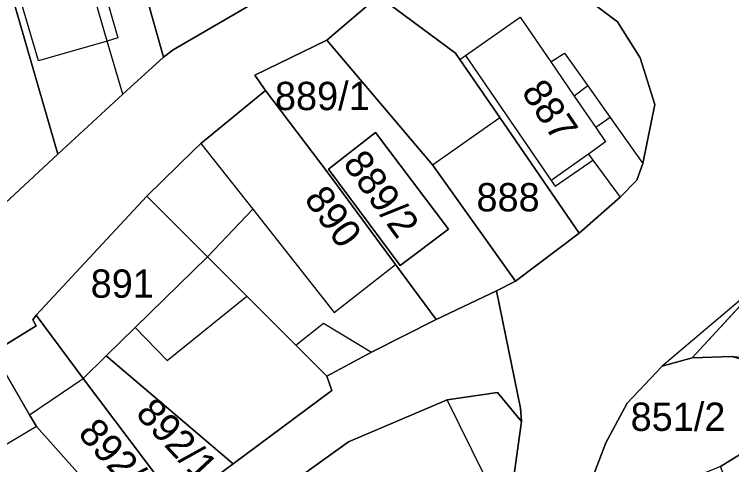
# Model space of a CAD drawing. Extents: x -263943 to -261149, y -1236934 to -1230686.
# Drawn here: x -262645 to -262594.4, y -1235184.1 to -1235152.3 of the extents above; entities that cross this region are included whole.
import ezdxf

# ---------------------------------------------------------------- set-up
doc = ezdxf.new("R2010")
doc.units = 0
for name, color, linetype in [('body_kn', 7, 'Continuous'), ('kladpar_druhypozemkov', 7, 'Continuous'), ('kladpar_hranice', 7, 'Continuous'), ('kladpar_parcelnecisla', 7, 'Continuous'), ('kladpar_plochy', 7, 'Continuous'), ('zappar_hrandruhpozemk', 7, 'Continuous')]:
    doc.layers.add(name, color=color, linetype=linetype)

msp = doc.modelspace()

# ---------------------------------------------------------------- linework, layer by layer
at = {"layer": 'body_kn'}
for p, q in [((-262609.3, -1235152.48), (-262609.3, -1235152.48)), ((-262602.43, -1235152.81), (-262602.43, -1235152.81)), ((-262638.46, -1235154.16), (-262638.46, -1235154.16)), ((-262637.7, -1235153.94), (-262637.7, -1235153.94)), ((-262622.95, -1235154.1), (-262622.95, -1235154.1)), ((-262633.8, -1235154.79), (-262633.8, -1235154.79)), ((-262613.87, -1235155.02), (-262613.87, -1235155.02)), ((-262613.15, -1235155.18), (-262613.15, -1235155.18)), ((-262606.16, -1235155.02), (-262606.16, -1235155.02)), ((-262643.3, -1235155.56), (-262643.3, -1235155.56)), ((-262634.48, -1235155.29), (-262634.48, -1235155.29)), ((-262634.48, -1235155.29), (-262634.48, -1235155.29)), ((-262613.56, -1235155.46), (-262613.56, -1235155.46)), ((-262613.56, -1235155.46), (-262613.56, -1235155.46)), ((-262607.14, -1235155.63), (-262607.14, -1235155.63)), ((-262600.82, -1235155.35), (-262600.82, -1235155.35)), ((-262628.04, -1235156.56), (-262628.04, -1235156.56)), ((-262627.27, -1235157.66), (-262627.27, -1235157.66)), ((-262604.52, -1235157.33), (-262604.52, -1235157.33)), ((-262604.52, -1235157.33), (-262604.52, -1235157.33)), ((-262637.36, -1235157.92), (-262637.36, -1235157.92)), ((-262637.36, -1235157.92), (-262637.36, -1235157.92)), ((-262605.48, -1235158.05), (-262605.48, -1235158.05)), ((-262599.8, -1235158.65), (-262599.8, -1235158.65)), ((-262610.73, -1235159.57), (-262610.73, -1235159.57)), ((-262602.95, -1235159.55), (-262602.95, -1235159.55)), ((-262602.95, -1235159.55), (-262602.95, -1235159.55)), ((-262603.96, -1235160.27), (-262603.96, -1235160.27)), ((-262603.96, -1235160.27), (-262603.96, -1235160.27)), ((-262619.51, -1235160.63), (-262619.51, -1235160.63)), ((-262603.27, -1235161.28), (-262603.27, -1235161.28)), ((-262631.85, -1235161.39), (-262631.85, -1235161.39)), ((-262631.85, -1235161.39), (-262631.85, -1235161.39)), ((-262641.94, -1235162.16), (-262641.94, -1235162.16)), ((-262632.36, -1235161.9), (-262632.36, -1235161.9)), ((-262604.48, -1235162.14), (-262604.48, -1235162.14)), ((-262604.48, -1235162.14), (-262604.48, -1235162.14)), ((-262604.16, -1235162.58), (-262604.16, -1235162.58)), ((-262604.16, -1235162.58), (-262604.16, -1235162.58)), ((-262600.64, -1235162.8), (-262600.64, -1235162.8)), ((-262600.64, -1235162.8), (-262600.64, -1235162.8)), ((-262622.84, -1235163.2), (-262622.84, -1235163.2)), ((-262622.84, -1235163.2), (-262622.84, -1235163.2)), ((-262615.48, -1235162.9), (-262615.48, -1235162.9)), ((-262615.48, -1235162.9), (-262615.48, -1235162.9)), ((-262622.86, -1235163.5), (-262622.86, -1235163.5)), ((-262607.11, -1235164.01), (-262607.11, -1235164.01)), ((-262607.11, -1235164.01), (-262607.11, -1235164.01)), ((-262601.07, -1235163.99), (-262601.07, -1235163.99)), ((-262606.83, -1235164.42), (-262606.83, -1235164.42)), ((-262635.66, -1235165.12), (-262635.66, -1235165.12)), ((-262602.25, -1235165.18), (-262602.25, -1235165.18)), ((-262628.18, -1235166.04), (-262628.18, -1235166.04)), ((-262628.18, -1235166.04), (-262628.18, -1235166.04)), ((-262614.36, -1235167.44), (-262614.36, -1235167.44)), ((-262605.13, -1235167.72), (-262605.13, -1235167.72)), ((-262631.38, -1235169.39), (-262631.38, -1235169.39)), ((-262631.38, -1235169.39), (-262631.38, -1235169.39)), ((-262618.11, -1235169.94), (-262618.11, -1235169.94)), ((-262617.77, -1235170.01), (-262617.77, -1235170.01)), ((-262609.63, -1235171.11), (-262609.63, -1235171.11)), ((-262610.98, -1235171.79), (-262610.98, -1235171.79)), ((-262628.59, -1235172.17), (-262628.59, -1235172.17)), ((-262622.43, -1235173.33), (-262622.43, -1235173.33)), ((-262643.71, -1235173.85), (-262643.71, -1235173.85)), ((-262643.46, -1235173.52), (-262643.46, -1235173.52)), ((-262615.22, -1235173.83), (-262615.22, -1235173.83)), ((-262615.22, -1235173.83), (-262615.22, -1235173.83)), ((-262643.46, -1235174.28), (-262643.46, -1235174.28)), ((-262636.47, -1235174.39), (-262636.47, -1235174.39)), ((-262623.19, -1235174.09), (-262623.19, -1235174.09)), ((-262625.13, -1235175.63), (-262625.13, -1235175.63)), ((-262625.13, -1235175.63), (-262625.13, -1235175.63)), ((-262638.52, -1235176.4), (-262638.52, -1235176.4)), ((-262638.52, -1235176.4), (-262638.52, -1235176.4)), ((-262619.8, -1235176.12), (-262619.8, -1235176.12)), ((-262619.8, -1235176.12), (-262619.8, -1235176.12)), ((-262634.21, -1235176.73), (-262634.21, -1235176.73)), ((-262597.16, -1235176.52), (-262597.16, -1235176.52)), ((-262597.16, -1235176.52), (-262597.16, -1235176.52)), ((-262599.28, -1235177.12), (-262599.28, -1235177.12)), ((-262640.15, -1235178), (-262640.15, -1235178)), ((-262622.94, -1235177.82), (-262622.94, -1235177.82)), ((-262622.6, -1235178.83), (-262622.6, -1235178.83)), ((-262610.89, -1235178.99), (-262610.89, -1235178.99)), ((-262614.45, -1235179.5), (-262614.45, -1235179.5)), ((-262601.74, -1235179.74), (-262601.74, -1235179.74)), ((-262609.28, -1235180.09), (-262609.28, -1235180.09)), ((-262643.94, -1235180.55), (-262643.94, -1235180.55)), ((-262643.94, -1235180.55), (-262643.94, -1235180.55)), ((-262609.2, -1235181.02), (-262609.2, -1235181.02)), ((-262609.2, -1235181.02), (-262609.2, -1235181.02)), ((-262643.45, -1235181.39), (-262643.45, -1235181.39)), ((-262643.45, -1235181.39), (-262643.45, -1235181.39)), ((-262621.41, -1235182.47), (-262621.41, -1235182.47)), ((-262603.26, -1235182.54), (-262603.26, -1235182.54)), ((-262629.55, -1235184.01), (-262629.55, -1235184.01))]:
    msp.add_line(p, q, dxfattribs=at)
at = {"layer": 'kladpar_druhypozemkov'}
for p, q in [((-262623.3, -1235157.52), (-262623.3, -1235157.52)), ((-262607.2, -1235158.09), (-262607.2, -1235158.09)), ((-262626.24, -1235163.57), (-262626.24, -1235163.57)), ((-262610.5, -1235164.29), (-262610.5, -1235164.29)), ((-262617.87, -1235165.09), (-262617.87, -1235165.09)), ((-262637.6, -1235170.09), (-262637.6, -1235170.09)), ((-262597.8, -1235179.69), (-262597.8, -1235179.69)), ((-262637.4, -1235180.29), (-262637.4, -1235180.29)), ((-262641, -1235181.69), (-262641, -1235181.69)), ((-262621.1, -1235183.79), (-262621.1, -1235183.79))]:
    msp.add_line(p, q, dxfattribs=at)
at = {"layer": 'kladpar_hranice'}
msp.add_line((-262615.22, -1235173.83), (-262618.11, -1235169.94), dxfattribs=at)
for points in [[(-262629.14, -1235152.07), (-262633.8, -1235154.79), (-262634.48, -1235155.29), (-262635.68, -1235151.01), (-262638.39, -1235141.33), (-262643.48, -1235123.19), (-262633.98, -1235120.48), (-262629.57, -1235135.81), (-262626.49, -1235146.74), (-262625.58, -1235149.95), (-262629.14, -1235152.07)], [(-262634.48, -1235155.29), (-262637.36, -1235157.92), (-262641.94, -1235162.16), (-262649.41, -1235136.41), (-262652.47, -1235125.83), (-262643.48, -1235123.19), (-262638.39, -1235141.33), (-262635.68, -1235151.01), (-262634.48, -1235155.29)], [(-262648.95, -1235159.8), (-262648.13, -1235159.54), (-262649.34, -1235155.38), (-262649.83, -1235153.7), (-262650.37, -1235151.83), (-262650.86, -1235150.14), (-262651.76, -1235147.03), (-262652.63, -1235144.04), (-262653.52, -1235144.29), (-262658.48, -1235145.66), (-262657.59, -1235148.69), (-262653.86, -1235161.33), (-262654.41, -1235161.5), (-262660.69, -1235139.81), (-262649.41, -1235136.41), (-262641.94, -1235162.16), (-262646.35, -1235166.23), (-262648.95, -1235159.8)], [(-262646.35, -1235166.23), (-262641.94, -1235162.16), (-262637.36, -1235157.92), (-262634.48, -1235155.29), (-262633.8, -1235154.79), (-262629.14, -1235152.07), (-262625.58, -1235149.95), (-262620.83, -1235147.32), (-262615.57, -1235144.69), (-262614.64, -1235144.44), (-262609.21, -1235143.67), (-262604.64, -1235143.33), (-262601.58, -1235143.15), (-262600.73, -1235144.93), (-262594.97, -1235146.11), (-262594.55, -1235142.73), (-262594.21, -1235142.13)], [(-262600.64, -1235162.8), (-262601.07, -1235163.99), (-262602.25, -1235165.18), (-262605.13, -1235167.72), (-262610.73, -1235159.57), (-262613.56, -1235155.46), (-262613.87, -1235155.02), (-262619.3, -1235150.96), (-262615.15, -1235148.93), (-262611.93, -1235148.41), (-262607.94, -1235149.26), (-262604.97, -1235150.87), (-262602.43, -1235152.81), (-262600.82, -1235155.35), (-262599.8, -1235158.65), (-262600.64, -1235162.8)], [(-262619.3, -1235150.96), (-262622.95, -1235154.1), (-262628.04, -1235156.56), (-262627.27, -1235157.66), (-262631.85, -1235161.39), (-262632.36, -1235161.9), (-262635.66, -1235165.12), (-262643.46, -1235173.52), (-262643.71, -1235173.85), (-262643.46, -1235174.28), (-262646.51, -1235176.14)], [(-262615.48, -1235162.9), (-262622.95, -1235154.1), (-262619.3, -1235150.96), (-262613.87, -1235155.02), (-262613.56, -1235155.46), (-262610.73, -1235159.57), (-262605.13, -1235167.72), (-262609.63, -1235171.11), (-262615.48, -1235162.9)], [(-262609.96, -1235186.44), (-262609.2, -1235181.02), (-262609.28, -1235180.09), (-262610.98, -1235171.79), (-262609.63, -1235171.11), (-262605.13, -1235167.72), (-262602.25, -1235165.18), (-262601.07, -1235163.99), (-262600.64, -1235162.8), (-262599.8, -1235158.65), (-262600.82, -1235155.35), (-262602.43, -1235152.81), (-262604.97, -1235150.87)], [(-262618.11, -1235169.94), (-262622.86, -1235163.5), (-262627.27, -1235157.66), (-262628.04, -1235156.56), (-262622.95, -1235154.1), (-262615.48, -1235162.9), (-262609.63, -1235171.11), (-262610.98, -1235171.79), (-262615.22, -1235173.83)], [(-262619.8, -1235176.12), (-262622.94, -1235177.82), (-262625.13, -1235175.63), (-262628.59, -1235172.17), (-262631.38, -1235169.39), (-262635.66, -1235165.12), (-262632.36, -1235161.9), (-262631.85, -1235161.39), (-262627.27, -1235157.66), (-262622.86, -1235163.5), (-262618.11, -1235169.94), (-262615.22, -1235173.83), (-262619.8, -1235176.12)], [(-262617.77, -1235170.01), (-262614.36, -1235167.44), (-262619.51, -1235160.63), (-262622.84, -1235163.2), (-262617.77, -1235170.01)], [(-262622.84, -1235163.2), (-262619.51, -1235160.63), (-262614.36, -1235167.44), (-262617.77, -1235170.01), (-262622.84, -1235163.2)], [(-262625.13, -1235175.63), (-262622.94, -1235177.82), (-262622.6, -1235178.83), (-262629.55, -1235184.01), (-262638.52, -1235176.4), (-262640.15, -1235178), (-262643.46, -1235173.52), (-262635.66, -1235165.12), (-262631.38, -1235169.39), (-262628.59, -1235172.17), (-262625.13, -1235175.63)], [(-262592.15, -1235171.09), (-262597.16, -1235176.52), (-262599.28, -1235177.12), (-262601.74, -1235179.74), (-262603.26, -1235182.54), (-262604.36, -1235185.42)], [(-262597.16, -1235176.52), (-262592.15, -1235171.09), (-262581.1, -1235178.42), (-262580.89, -1235178.56), (-262577.7, -1235177.66), (-262576.55, -1235177.34), (-262565.22, -1235191.48), (-262561.46, -1235200.82), (-262560.07, -1235200.48), (-262559.1, -1235202.26), (-262549.8, -1235201.61), (-262562.23, -1235204.56), (-262566.63, -1235194.54), (-262574.84, -1235197.52), (-262578.07, -1235188.53), (-262579.6, -1235185.82), (-262582.93, -1235177.82), (-262594.36, -1235176.43), (-262597.16, -1235176.52)], [(-262633.44, -1235186.89), (-262629.55, -1235184.01), (-262622.6, -1235178.83), (-262622.94, -1235177.82), (-262619.8, -1235176.12), (-262615.22, -1235173.83), (-262610.98, -1235171.79), (-262609.28, -1235180.09), (-262609.2, -1235181.02), (-262610.89, -1235178.99), (-262614.45, -1235179.5), (-262621.41, -1235182.47), (-262627.93, -1235187.14)], [(-262643.94, -1235180.55), (-262646.27, -1235176.56), (-262646.51, -1235176.14), (-262643.46, -1235174.28), (-262643.71, -1235173.85), (-262643.46, -1235173.52), (-262640.15, -1235178), (-262633.44, -1235186.89), (-262636.5, -1235189.18), (-262643.45, -1235181.39), (-262643.94, -1235180.55)], [(-262643.45, -1235181.39), (-262636.5, -1235189.18), (-262639.38, -1235191.39), (-262644.8, -1235195.37), (-262650.74, -1235186.82), (-262652.86, -1235188.09), (-262653.37, -1235187.25), (-262655.75, -1235188.69), (-262658.53, -1235183.82), (-262658.89, -1235183.19), (-262646.51, -1235176.14), (-262646.27, -1235176.56), (-262643.94, -1235180.55), (-262643.45, -1235181.39)], [(-262638.52, -1235176.4), (-262629.55, -1235184.01), (-262633.44, -1235186.89), (-262640.15, -1235178), (-262638.52, -1235176.4)], [(-262587.07, -1235179.22), (-262595.16, -1235184.2), (-262603.51, -1235187.62), (-262604.61, -1235188.64), (-262605.29, -1235189.07), (-262604.36, -1235185.42), (-262603.26, -1235182.54), (-262601.74, -1235179.74), (-262599.28, -1235177.12), (-262597.16, -1235176.52), (-262594.36, -1235176.43), (-262591.31, -1235177.28), (-262587.07, -1235179.22)], [(-262609.2, -1235181.02), (-262609.96, -1235186.44), (-262610.88, -1235192.63), (-262612.66, -1235193.14), (-262615.72, -1235191.96), (-262619.19, -1235192.89), (-262626.4, -1235196.2), (-262631.22, -1235200.2), (-262634.37, -1235196.46), (-262632.85, -1235193.75), (-262631.15, -1235190.87), (-262627.93, -1235187.14), (-262621.41, -1235182.47), (-262614.45, -1235179.5), (-262610.89, -1235178.99), (-262609.2, -1235181.02)], [(-262590.13, -1235190.03), (-262589.18, -1235193.38), (-262602.88, -1235199.4), (-262603.16, -1235197.7), (-262605.13, -1235192.08), (-262605.29, -1235189.07), (-262604.61, -1235188.64), (-262603.51, -1235187.62), (-262600.15, -1235196.4), (-262591.55, -1235192.69), (-262591.84, -1235192.03), (-262592.97, -1235189.47), (-262591.21, -1235188.63), (-262592.4, -1235185.92), (-262594.2, -1235186.7), (-262595.16, -1235184.2), (-262587.07, -1235179.22), (-262582.49, -1235182.27), (-262582.34, -1235182.46), (-262590.13, -1235190.03)]]:
    msp.add_lwpolyline(points, dxfattribs=at)
at = {"layer": 'kladpar_plochy'}
for p, q in [((-262628.04, -1235156.56), (-262622.95, -1235154.1)), ((-262622.95, -1235154.1), (-262615.48, -1235162.9)), ((-262627.27, -1235157.66), (-262628.04, -1235156.56)), ((-262622.86, -1235163.5), (-262627.27, -1235157.66)), ((-262619.51, -1235160.63), (-262622.84, -1235163.2)), ((-262614.36, -1235167.44), (-262619.51, -1235160.63)), ((-262622.84, -1235163.2), (-262617.77, -1235170.01)), ((-262615.48, -1235162.9), (-262609.63, -1235171.11)), ((-262618.11, -1235169.94), (-262622.86, -1235163.5)), ((-262617.77, -1235170.01), (-262614.36, -1235167.44)), ((-262615.22, -1235173.83), (-262618.11, -1235169.94)), ((-262609.63, -1235171.11), (-262610.98, -1235171.79)), ((-262597.16, -1235176.52), (-262592.15, -1235171.09)), ((-262610.98, -1235171.79), (-262615.22, -1235173.83)), ((-262594.36, -1235176.43), (-262597.16, -1235176.52))]:
    msp.add_line(p, q, dxfattribs=at)
for points in [[(-262629.14, -1235152.07), (-262633.8, -1235154.79), (-262634.48, -1235155.29), (-262635.68, -1235151.01), (-262638.39, -1235141.33), (-262643.48, -1235123.19), (-262633.98, -1235120.48), (-262629.57, -1235135.81), (-262626.49, -1235146.74), (-262625.58, -1235149.95)], [(-262634.48, -1235155.29), (-262637.36, -1235157.92), (-262641.94, -1235162.16), (-262649.41, -1235136.41), (-262652.47, -1235125.83), (-262643.48, -1235123.19), (-262638.39, -1235141.33), (-262635.68, -1235151.01)], [(-262648.95, -1235159.8), (-262648.13, -1235159.54), (-262649.34, -1235155.38), (-262649.83, -1235153.7), (-262650.37, -1235151.83), (-262650.86, -1235150.14), (-262651.76, -1235147.03), (-262652.63, -1235144.04), (-262653.52, -1235144.29), (-262658.48, -1235145.66), (-262657.59, -1235148.69), (-262653.86, -1235161.33), (-262654.41, -1235161.5), (-262660.69, -1235139.81), (-262649.41, -1235136.41), (-262641.94, -1235162.16), (-262646.35, -1235166.23)], [(-262600.64, -1235162.8), (-262601.07, -1235163.99), (-262602.25, -1235165.18), (-262605.13, -1235167.72), (-262610.73, -1235159.57), (-262613.56, -1235155.46), (-262613.87, -1235155.02), (-262619.3, -1235150.96), (-262615.15, -1235148.93), (-262611.93, -1235148.41), (-262607.94, -1235149.26), (-262604.97, -1235150.87), (-262602.43, -1235152.81), (-262600.82, -1235155.35), (-262599.8, -1235158.65)], [(-262615.48, -1235162.9), (-262622.95, -1235154.1), (-262619.3, -1235150.96), (-262613.87, -1235155.02), (-262613.56, -1235155.46), (-262610.73, -1235159.57), (-262605.13, -1235167.72), (-262609.63, -1235171.11)], [(-262619.8, -1235176.12), (-262622.94, -1235177.82), (-262625.13, -1235175.63), (-262628.59, -1235172.17), (-262631.38, -1235169.39), (-262635.66, -1235165.12), (-262632.36, -1235161.9), (-262631.85, -1235161.39), (-262627.27, -1235157.66), (-262622.86, -1235163.5), (-262618.11, -1235169.94), (-262615.22, -1235173.83)], [(-262622.84, -1235163.2), (-262619.51, -1235160.63), (-262614.36, -1235167.44), (-262617.77, -1235170.01)], [(-262625.13, -1235175.63), (-262622.94, -1235177.82), (-262622.6, -1235178.83), (-262629.55, -1235184.01), (-262638.52, -1235176.4), (-262640.15, -1235178), (-262643.46, -1235173.52), (-262635.66, -1235165.12), (-262631.38, -1235169.39), (-262628.59, -1235172.17)], [(-262643.94, -1235180.55), (-262646.27, -1235176.56), (-262646.51, -1235176.14), (-262643.46, -1235174.28), (-262643.71, -1235173.85), (-262643.46, -1235173.52), (-262640.15, -1235178), (-262633.44, -1235186.89), (-262636.5, -1235189.18), (-262643.45, -1235181.39)], [(-262643.45, -1235181.39), (-262636.5, -1235189.18), (-262639.38, -1235191.39), (-262644.8, -1235195.37), (-262650.74, -1235186.82), (-262652.86, -1235188.09), (-262653.37, -1235187.25), (-262655.75, -1235188.69), (-262658.53, -1235183.82), (-262658.89, -1235183.19), (-262646.51, -1235176.14), (-262646.27, -1235176.56), (-262643.94, -1235180.55)], [(-262638.52, -1235176.4), (-262629.55, -1235184.01), (-262633.44, -1235186.89), (-262640.15, -1235178)], [(-262587.07, -1235179.22), (-262595.16, -1235184.2), (-262603.51, -1235187.62), (-262604.61, -1235188.64), (-262605.29, -1235189.07), (-262604.36, -1235185.42), (-262603.26, -1235182.54), (-262601.74, -1235179.74), (-262599.28, -1235177.12), (-262597.16, -1235176.52), (-262594.36, -1235176.43), (-262591.31, -1235177.28)], [(-262609.2, -1235181.02), (-262609.96, -1235186.44), (-262610.88, -1235192.63), (-262612.66, -1235193.14), (-262615.72, -1235191.96), (-262619.19, -1235192.89), (-262626.4, -1235196.2), (-262631.22, -1235200.2), (-262634.37, -1235196.46), (-262632.85, -1235193.75), (-262631.15, -1235190.87), (-262627.93, -1235187.14), (-262621.41, -1235182.47), (-262614.45, -1235179.5), (-262610.89, -1235178.99)], [(-262590.13, -1235190.03), (-262589.18, -1235193.38), (-262602.88, -1235199.4), (-262603.16, -1235197.7), (-262605.13, -1235192.08), (-262605.29, -1235189.07), (-262604.61, -1235188.64), (-262603.51, -1235187.62), (-262600.15, -1235196.4), (-262591.55, -1235192.69), (-262591.84, -1235192.03), (-262592.97, -1235189.47), (-262591.21, -1235188.63), (-262592.4, -1235185.92), (-262594.2, -1235186.7), (-262595.16, -1235184.2), (-262587.07, -1235179.22), (-262582.49, -1235182.27), (-262582.34, -1235182.46)]]:
    msp.add_lwpolyline(points, close=True, dxfattribs=at)
for points in [[(-262646.35, -1235166.23), (-262641.94, -1235162.16), (-262637.36, -1235157.92), (-262634.48, -1235155.29), (-262633.8, -1235154.79), (-262629.14, -1235152.07), (-262625.58, -1235149.95), (-262620.83, -1235147.32), (-262615.57, -1235144.69), (-262614.64, -1235144.44), (-262609.21, -1235143.67), (-262604.64, -1235143.33), (-262601.58, -1235143.15), (-262600.73, -1235144.93), (-262594.97, -1235146.11), (-262594.55, -1235142.73), (-262594.21, -1235142.13)], [(-262619.3, -1235150.96), (-262622.95, -1235154.1), (-262628.04, -1235156.56), (-262627.27, -1235157.66), (-262631.85, -1235161.39), (-262632.36, -1235161.9), (-262635.66, -1235165.12), (-262643.46, -1235173.52), (-262643.71, -1235173.85), (-262643.46, -1235174.28), (-262646.51, -1235176.14)], [(-262609.96, -1235186.44), (-262609.2, -1235181.02), (-262609.28, -1235180.09), (-262610.98, -1235171.79), (-262609.63, -1235171.11), (-262605.13, -1235167.72), (-262602.25, -1235165.18), (-262601.07, -1235163.99), (-262600.64, -1235162.8), (-262599.8, -1235158.65), (-262600.82, -1235155.35), (-262602.43, -1235152.81), (-262604.97, -1235150.87)], [(-262592.15, -1235171.09), (-262597.16, -1235176.52), (-262599.28, -1235177.12), (-262601.74, -1235179.74), (-262603.26, -1235182.54), (-262604.36, -1235185.42)], [(-262633.44, -1235186.89), (-262629.55, -1235184.01), (-262622.6, -1235178.83), (-262622.94, -1235177.82), (-262619.8, -1235176.12), (-262615.22, -1235173.83), (-262610.98, -1235171.79), (-262609.28, -1235180.09), (-262609.2, -1235181.02), (-262610.89, -1235178.99), (-262614.45, -1235179.5), (-262621.41, -1235182.47), (-262627.93, -1235187.14)]]:
    msp.add_lwpolyline(points, dxfattribs=at)
at = {"layer": 'zappar_hrandruhpozemk'}
for p, q in [((-262643.3, -1235155.56), (-262649.58, -1235134.13)), ((-262613.15, -1235155.18), (-262609.3, -1235152.48)), ((-262609.3, -1235152.48), (-262607.14, -1235155.63)), ((-262638.46, -1235154.16), (-262643.3, -1235155.56)), ((-262637.36, -1235157.92), (-262638.46, -1235154.16)), ((-262613.56, -1235155.46), (-262613.15, -1235155.18)), ((-262613.15, -1235155.18), (-262607.11, -1235164.01)), ((-262604.52, -1235157.33), (-262605.48, -1235158.05)), ((-262615.48, -1235162.9), (-262610.73, -1235159.57)), ((-262602.95, -1235159.55), (-262603.96, -1235160.27)), ((-262603.96, -1235160.27), (-262603.27, -1235161.28)), ((-262631.85, -1235161.39), (-262628.18, -1235166.04)), ((-262604.48, -1235162.14), (-262604.16, -1235162.58)), ((-262604.16, -1235162.58), (-262602.25, -1235165.18)), ((-262631.38, -1235169.39), (-262628.18, -1235166.04)), ((-262628.18, -1235166.04), (-262622.43, -1235173.33)), ((-262636.47, -1235174.39), (-262631.38, -1235169.39)), ((-262622.43, -1235173.33), (-262618.11, -1235169.94)), ((-262592.15, -1235171.09), (-262599.28, -1235177.12)), ((-262634.21, -1235176.73), (-262628.59, -1235172.17)), ((-262638.52, -1235176.4), (-262636.47, -1235174.39)), ((-262636.47, -1235174.39), (-262634.21, -1235176.73)), ((-262625.13, -1235175.63), (-262623.19, -1235174.09)), ((-262623.19, -1235174.09), (-262619.8, -1235176.12)), ((-262643.94, -1235180.55), (-262640.15, -1235178)), ((-262611.82, -1235184.84), (-262614.45, -1235179.5)), ((-262643.45, -1235181.39), (-262647.34, -1235183.69))]:
    msp.add_line(p, q, dxfattribs=at)
for points in [[(-262638.46, -1235154.16), (-262639.85, -1235149.37), (-262640.42, -1235147.4), (-262641.15, -1235144.91), (-262642.06, -1235141.77), (-262644.66, -1235132.84)], [(-262639.88, -1235146.25), (-262639.62, -1235147.18), (-262639.06, -1235149.16), (-262637.7, -1235153.94), (-262638.46, -1235154.16)], [(-262607.14, -1235155.63), (-262606.16, -1235155.02), (-262604.52, -1235157.33), (-262602.95, -1235159.55), (-262600.64, -1235162.8)], [(-262607.14, -1235155.63), (-262605.48, -1235158.05), (-262603.96, -1235160.27)], [(-262603.27, -1235161.28), (-262604.48, -1235162.14), (-262607.11, -1235164.01)], [(-262607.11, -1235164.01), (-262606.83, -1235164.42), (-262604.16, -1235162.58)]]:
    msp.add_lwpolyline(points, dxfattribs=at)

# ---------------------------------------------------------------- texts
at = {"layer": 'kladpar_parcelnecisla'}
for s, p in [('889/1', (-262626.613, -1235159.04)), ('888', (-262612.386, -1235166.19)), ('891', (-262639.621, -1235172.29)), ('851/2', (-262601.503, -1235181.69))]:
    msp.add_text(s, height=2, dxfattribs=at).set_placement(p)
for s, rotation, p in [('887', 304, (-262609.263, -1235157.76)), ('889/2', 306, (-262621.871, -1235162.819)), ('890', 306, (-262624.607, -1235165.327)), ('892/1', 313, (-262636.527, -1235180.531)), ('892/2', 312, (-262640.593, -1235181.935))]:
    msp.add_text(s, height=2, rotation=rotation, dxfattribs=at).set_placement(p)

doc.saveas('drawing.dxf')
